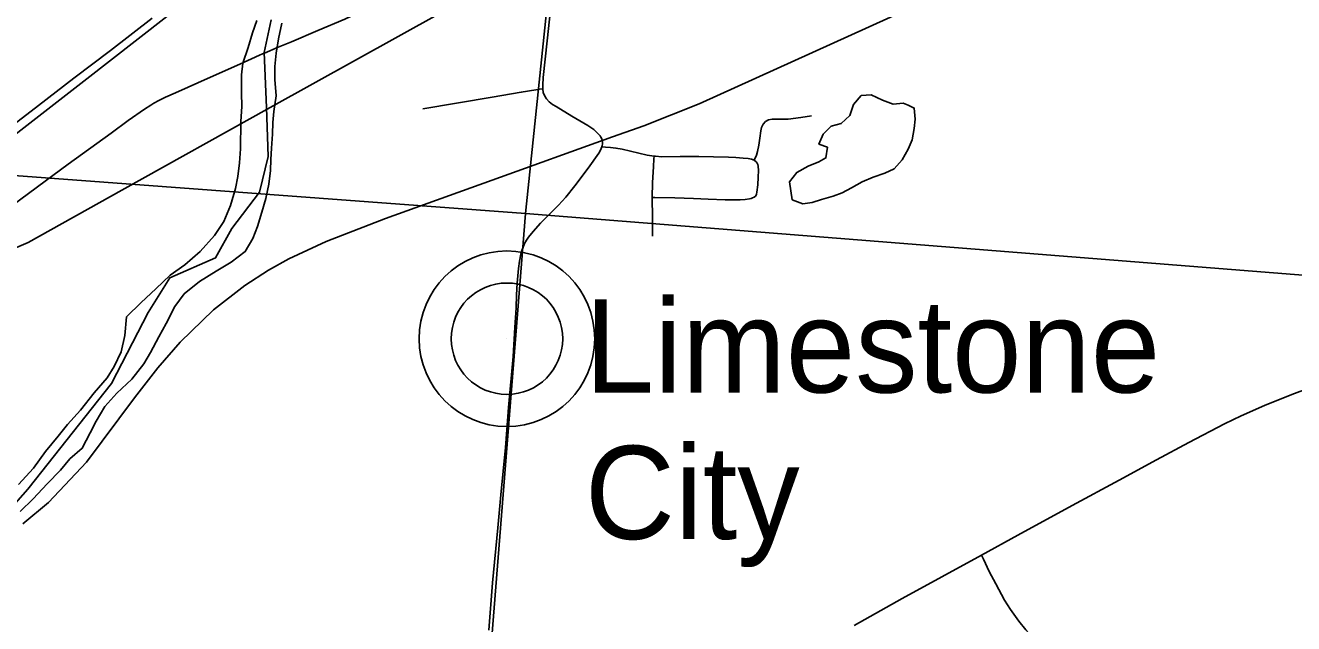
# Model space of a CAD drawing. Extents: x 0 to 1134, y 0 to 440.
# Drawn here: x 843.322 to 844.396, y 361.864 to 362.371 of the extents above; entities that cross this region are included whole.
import ezdxf

# ---------------------------------------------------------------- set-up
doc = ezdxf.new("R2010")
doc.units = 0
for name, color, linetype in [('GM_X_County_Road', 7, 'Continuous'), ('GM_X_Major_River', 7, 'Continuous'), ('GM_X_Minor_Lake', 7, 'Continuous'), ('GM_X_Rail_Line', 7, 'Continuous'), ('GM_X_Rail_Line_Text', 7, 'Continuous'), ('GM_X_Section', 7, 'Continuous'), ('GM_X_Township', 7, 'Continuous'), ('GM_X_Township_Road', 7, 'Continuous'), ('GM_X_Unincorporated', 7, 'Continuous'), ('GM_X_Unincorporated_Location', 7, 'Continuous'), ('GM_X_Unincorporated_Text', 7, 'Continuous')]:
    doc.layers.add(name, color=color, linetype=linetype)

msp = doc.modelspace()

# ---------------------------------------------------------------- linework, layer by layer
at = {"layer": 'GM_X_County_Road'}
for points in [[(843.5243, 362.3475), (843.536, 362.3524), (843.5472, 362.3569), (843.5695, 362.3665), (843.5924, 362.3763), (843.6031, 362.3812), (843.6125, 362.3858), (843.6199, 362.3898), (843.6269, 362.3941), (843.6324, 362.3978), (843.6396, 362.4033), (843.6489, 362.4116), (843.6647, 362.4267), (843.6774, 362.4392), (843.6881, 362.4498), (843.6987, 362.4604), (843.7176, 362.4795), (843.735, 362.4972), (843.7635, 362.5258), (843.7761, 362.5381)], [(843.1878, 362.1509), (843.1963, 362.152), (843.2085, 362.1541), (843.2175, 362.1563), (843.2234, 362.1582), (843.229, 362.1606), (843.2346, 362.1633), (843.2425, 362.168), (843.2577, 362.1787), (843.305, 362.214), (843.3582, 362.2534), (843.3944, 362.2797), (843.409, 362.2904), (843.4227, 362.2999), (843.428, 362.3033), (843.4307, 362.3049), (843.435, 362.3072), (843.4405, 362.31), (843.449, 362.3139), (843.4787, 362.3272), (843.5035, 362.338), (843.52, 362.3457), (843.5226, 362.3468), (843.5243, 362.3475)], [(844.1315, 361.9219), (844.1623, 361.9388), (844.2085, 361.964), (844.2481, 361.9855), (844.2798, 362.0026), (844.3072, 362.0174), (844.3375, 362.0333), (844.3515, 362.0401), (844.3714, 362.0488), (844.3945, 362.0582), (844.4353, 362.0734), (844.4434, 362.0763)], [(844.0237, 361.8623), (844.0644, 361.8851), (844.1315, 361.9219)]]:
    msp.add_lwpolyline(points, dxfattribs=at)
at = {"layer": 'GM_X_Major_River'}
for points in [[(843.5178, 362.3752), (843.5141, 362.3647), (843.5104, 362.3522), (843.5059, 362.339), (843.5049, 362.3291), (843.505, 362.3139), (843.5051, 362.3021), (843.5044, 362.2896), (843.5039, 362.2664), (843.5033, 362.2546), (843.5019, 362.2428), (843.4997, 362.2326), (843.4956, 362.2182), (843.49, 362.2047), (843.4821, 362.193), (843.47, 362.1792), (843.4568, 362.1681), (843.4444, 362.1593), (843.4324, 362.1477), (843.42, 362.1362), (843.4075, 362.1239), (843.406, 362.108), (843.4031, 362.0944), (843.3971, 362.0819), (843.3911, 362.0722), (843.3802, 362.0595), (843.3685, 362.0449), (843.3575, 362.0326), (843.3497, 362.0229), (843.3388, 362.0098), (843.3286, 361.9956), (843.3161, 361.9818)], [(843.539, 362.3729), (843.5361, 362.3596), (843.5343, 362.3475), (843.5332, 362.3361), (843.533, 362.3251), (843.5342, 362.3113), (843.5324, 362.2981), (843.5314, 362.2886), (843.5312, 362.2787), (843.5302, 362.2669), (843.5296, 362.2574), (843.5294, 362.2479), (843.528, 362.2365), (843.5254, 362.2241), (843.5221, 362.2127), (843.5184, 362.2006), (843.5144, 362.1904), (843.508, 362.1792), (843.496, 362.1703), (843.4833, 362.1626), (843.4694, 362.1538), (843.4563, 362.1434), (843.4484, 362.1326), (843.4412, 362.1183), (843.4349, 362.107), (843.4278, 362.0938), (843.4222, 362.0841), (843.412, 362.071), (843.3992, 362.0591), (843.3891, 362.0479), (843.3819, 362.0355), (843.3768, 362.0257), (843.37, 362.0126), (843.3596, 362.0037), (843.3517, 361.9939), (843.3404, 361.9824), (843.3284, 361.9697), (843.3175, 361.9589)]]:
    msp.add_lwpolyline(points, dxfattribs=at)
at = {"layer": 'GM_X_Minor_Lake'}
for points in [[(844.0694, 362.3033), (844.0653, 362.3051), (844.0569, 362.3041), (844.0479, 362.3075), (844.0381, 362.3122), (844.0298, 362.3115), (844.0233, 362.3039), (844.0202, 362.2945), (844.0129, 362.2877), (844.0042, 362.2855), (843.9974, 362.2787), (843.9939, 362.2704), (844.0011, 362.2677), (843.9999, 362.2586), (843.9938, 362.2552), (843.9847, 362.2515), (843.9752, 362.2463), (843.9691, 362.2384), (843.9712, 362.2232)], [(843.9712, 362.2232), (843.9803, 362.2197), (843.9882, 362.2208), (843.9962, 362.2234), (844.006, 362.2263), (844.0136, 362.2289), (844.0216, 362.2334), (844.0307, 362.2383), (844.0398, 362.2424), (844.0497, 362.2457), (844.0577, 362.2495), (844.0645, 362.257), (844.0695, 362.2661), (844.073, 362.274), (844.0746, 362.2835), (844.0754, 362.2914), (844.0747, 362.3009), (844.0694, 362.3033)]]:
    msp.add_lwpolyline(points, dxfattribs=at)
at = {"layer": 'GM_X_Rail_Line'}
for points in [[(843.1247, 362.1463), (843.1433, 362.1479), (843.2313, 362.2149), (843.3713, 362.3238), (843.6717, 362.5583), (843.9566, 362.7802), (844.0709, 362.8428), (844.1227, 362.8722), (844.1563, 362.8792), (844.1829, 362.8792), (844.2137, 362.875), (844.267, 362.8919), (844.3314, 362.9311), (844.3538, 362.9424), (844.4056, 362.962)], [(843.3198, 361.9486), (843.3415, 361.9665), (843.3735, 362.0008), (843.4143, 362.0552), (843.4341, 362.0806), (843.4529, 362.1025), (843.4813, 362.1298), (843.5078, 362.1506), (843.5278, 362.1635), (843.545, 362.1732), (843.5767, 362.1879), (843.6269, 362.2072), (843.7171, 362.2397), (843.8191, 362.2766), (843.8456, 362.2859), (843.8924, 362.3044), (844.1326, 362.4134), (844.242, 362.4626), (844.5388, 362.5975)], [(844.2418, 362.4632), (844.2351, 362.4697), (844.2025, 362.5032), (844.162, 362.5294), (844.1072, 362.5515), (844.0587, 362.5576), (844.0066, 362.5536), (843.9589, 362.5402), (843.908, 362.5146), (843.782, 362.4422), (843.5292, 362.3015), (843.4035, 362.2314), (843.3242, 362.187), (843.2684, 362.1633), (843.1485, 362.1258), (843.071, 362.1052)], [(843.2981, 362.2764), (843.333, 362.3031), (843.3628, 362.3262), (843.3938, 362.3496), (843.4292, 362.377)]]:
    msp.add_lwpolyline(points, dxfattribs=at)
at = {"layer": 'GM_X_Section'}
for points in [[(842.8073, 363.3252), (843.8514, 363.2296), (843.7455, 362.2116), (842.7231, 362.2874)], [(843.8514, 363.2296), (844.8494, 363.1337), (844.7599, 362.131), (843.7455, 362.2116)], [(842.7231, 362.2874), (843.7455, 362.2116), (843.6646, 361.1946), (842.6377, 361.2776)], [(843.7455, 362.2116), (844.7599, 362.131), (844.6664, 361.1141), (843.6646, 361.1946)]]:
    msp.add_lwpolyline(points, close=True, dxfattribs=at)
at = {"layer": 'GM_X_Township'}
msp.add_lwpolyline([(843.3008, 361.9517), (843.3239, 361.9779), (843.3949, 362.0674), (843.4258, 362.1276), (843.4443, 362.157), (843.4829, 362.174), (843.4968, 362.1987), (843.5202, 362.2297), (843.5276, 362.2599), (843.526, 362.3015), (843.5241, 362.348), (843.5299, 362.3756)], dxfattribs=at)
at = {"layer": 'GM_X_Township_Road'}
for points in [[(843.76, 362.3173), (843.76, 362.3202), (843.7605, 362.3269), (843.7637, 362.3578), (843.7658, 362.3763), (843.768, 362.3979), (843.7749, 362.4627), (843.7754, 362.4666)], [(843.76, 362.3173), (843.7572, 362.317), (843.7541, 362.3164), (843.7418, 362.3143), (843.7171, 362.3101), (843.6585, 362.3003)], [(843.8101, 362.2679), (843.8104, 362.269), (843.8106, 362.2706), (843.8106, 362.272), (843.8103, 362.2735), (843.81, 362.2748), (843.8093, 362.2761), (843.8086, 362.2773), (843.8076, 362.2785), (843.8055, 362.2806), (843.8032, 362.2826), (843.7982, 362.2861), (843.7848, 362.2939), (843.7715, 362.3021), (843.7682, 362.304), (843.7654, 362.3061), (843.7632, 362.3086), (843.7617, 362.3111), (843.7605, 362.3142), (843.76, 362.3173)], [(843.9391, 362.2567), (843.941, 362.261), (843.942, 362.2641), (843.943, 362.2695), (843.9439, 362.2754), (843.9447, 362.2816), (843.9454, 362.2845), (843.9468, 362.2872), (843.9488, 362.2895), (843.9513, 362.291), (843.9543, 362.2914), (843.961, 362.2915), (843.9678, 362.2916), (843.9786, 362.293), (843.9876, 362.2942)], [(843.7145, 361.8585), (843.7175, 361.8984), (843.7221, 361.9451), (843.7246, 361.973), (843.7284, 362.0131), (843.7311, 362.0471), (843.735, 362.0904), (843.7363, 362.1148), (843.7374, 362.1317), (843.7379, 362.1427), (843.7385, 362.1524), (843.7394, 362.1648), (843.7402, 362.171), (843.7414, 362.1771), (843.7423, 362.1802), (843.7434, 362.1831), (843.7446, 362.186), (843.7462, 362.1888), (843.7479, 362.1915), (843.7518, 362.1964), (843.7582, 362.2032), (843.7733, 362.2186), (843.7795, 362.2255), (843.7873, 362.2351), (843.7984, 362.25), (843.8074, 362.2626), (843.809, 362.2651), (843.8101, 362.2679)], [(843.8101, 362.2679), (843.8132, 362.2677), (843.8173, 362.2675), (843.822, 362.2669), (843.8273, 362.266), (843.8486, 362.2611), (843.8543, 362.2602)], [(843.8527, 362.2252), (843.8531, 362.2377), (843.8537, 362.2512), (843.8541, 362.2579), (843.8543, 362.2602)], [(843.8543, 362.2602), (843.8555, 362.2601), (843.8609, 362.2596), (843.8765, 362.2597), (843.8921, 362.2597), (843.9046, 362.2596), (843.9173, 362.2593), (843.9235, 362.259), (843.9297, 362.2585), (843.9339, 362.2581), (843.9369, 362.2576), (843.9391, 362.2567)], [(843.9392, 362.2254), (843.9402, 362.2261), (843.9408, 362.227), (843.9412, 362.228), (843.9414, 362.2297), (843.9422, 362.2359), (843.9426, 362.2422), (843.9429, 362.248), (843.9424, 362.2516), (843.9421, 362.253), (843.9415, 362.2541), (843.9407, 362.2554), (843.9391, 362.2567)], [(843.8527, 362.2252), (843.8549, 362.2252), (843.8719, 362.2247), (843.8876, 362.2241), (843.9002, 362.2236), (843.9146, 362.2232), (843.9223, 362.223), (843.9271, 362.2232), (843.9315, 362.2235), (843.9351, 362.224), (843.9366, 362.2243), (843.9378, 362.2248), (843.9392, 362.2254)], [(843.853, 362.1922), (843.8529, 362.1986), (843.8529, 362.2079), (843.8527, 362.2252)], [(844.1315, 361.9219), (844.1332, 361.9184), (844.1382, 361.9081), (844.1437, 361.8977), (844.1512, 361.8839), (844.1561, 361.876), (844.1633, 361.8659), (844.1691, 361.8586), (844.1739, 361.8534)]]:
    msp.add_lwpolyline(points, dxfattribs=at)
at = {"layer": 'GM_X_Unincorporated'}
msp.add_lwpolyline([(843.3008, 361.9517), (843.3239, 361.9779), (843.3949, 362.0674), (843.4258, 362.1276), (843.4443, 362.157), (843.4829, 362.174), (843.4968, 362.1987), (843.5202, 362.2297), (843.5276, 362.2599), (843.526, 362.3015), (843.5241, 362.348), (843.5299, 362.3756)], dxfattribs=at)
for radius in [0.0744, 0.0472]:
    msp.add_circle((843.7297, 362.1054), radius, dxfattribs=at)
at = {"layer": 'GM_X_Unincorporated_Location'}
msp.add_line((843.7297, 362.1054), (843.7297, 362.1054), dxfattribs=at)

# ---------------------------------------------------------------- texts
at = {"layer": 'GM_X_Rail_Line_Text'}
msp.add_text('Indiana & Ohio Central', height=0.056629, rotation=37.6342, dxfattribs=at).set_placement((843.0959, 362.2834))
at = {"layer": 'GM_X_Unincorporated_Text'}
for s, p in [('Limestone', (843.7957, 362.0598)), ('City', (843.7957, 361.9356))]:
    msp.add_text(s, height=0.07898, rotation=0, dxfattribs=at).set_placement(p)

doc.saveas('drawing.dxf')
